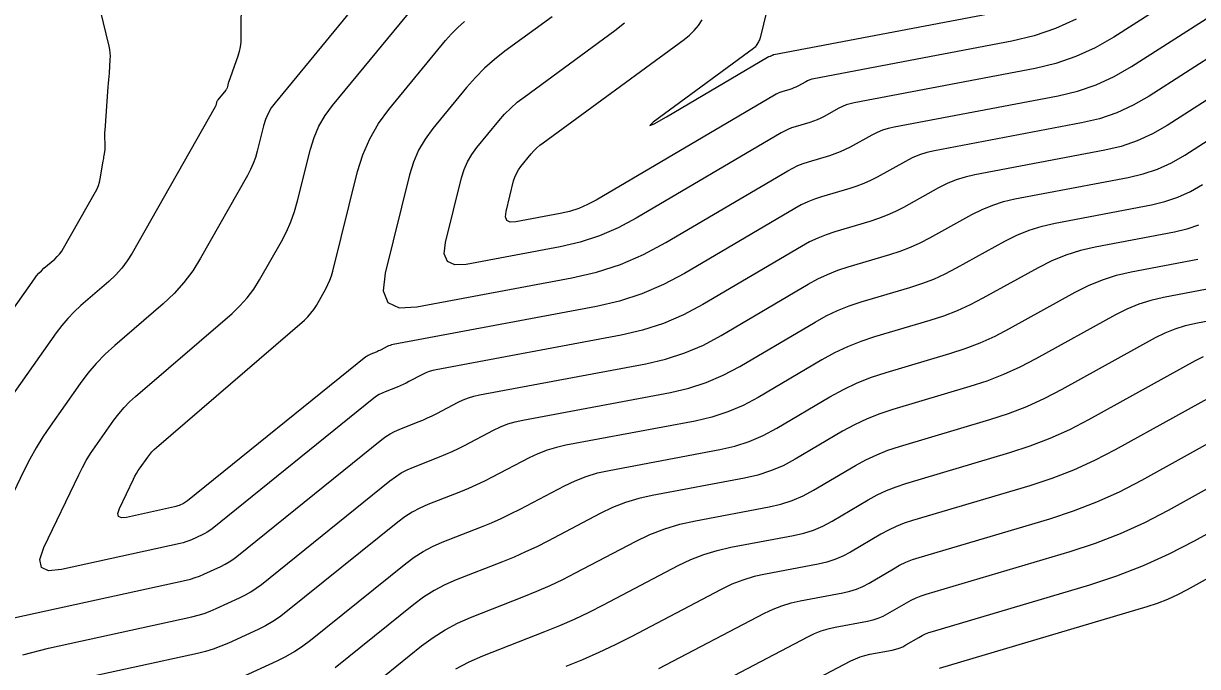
# Model space of a CAD drawing. Extents: x 1354696 to 1366163, y 660729 to 670380.
# Drawn here: x 1360451.9 to 1360523.6, y 664218.3 to 664257.6 of the extents above; entities that cross this region are included whole.
import ezdxf

# ---------------------------------------------------------------- set-up
doc = ezdxf.new("R2010")
doc.units = 0
doc.layers.add('R_Contours', color=7, linetype='Continuous')

msp = doc.modelspace()

# ---------------------------------------------------------------- linework, layer by layer
at = {"layer": 'R_Contours'}
for points in [[(1360499.015, 664265.521), (1360496.879, 664256.715), (1360496.861, 664256.653), (1360496.839, 664256.592), (1360496.812, 664256.534), (1360496.781, 664256.477), (1360496.647, 664256.254), (1360496.611, 664256.2), (1360496.571, 664256.151), (1360496.525, 664256.106), (1360496.475, 664256.065), (1360491.039, 664252.085), (1360490.354, 664251.566), (1360490.147, 664251.362), (1360490.417, 664251.472), (1360491.164, 664251.896), (1360497.336, 664255.536), (1360497.354, 664255.546), (1360497.372, 664255.554), (1360497.39, 664255.561), (1360497.409, 664255.568), (1360497.486, 664255.59), (1360497.505, 664255.597), (1360497.523, 664255.604), (1360497.541, 664255.612), (1360497.559, 664255.621), (1360497.635, 664255.663), (1360497.654, 664255.673), (1360497.674, 664255.681), (1360497.694, 664255.687), (1360497.714, 664255.692), (1360510.826, 664258.178)], [(1360524.167, 664260.401), (1360518.475, 664256.757), (1360517.343, 664256.105), (1360516.165, 664255.569), (1360514.94, 664255.15), (1360513.669, 664254.846), (1360502.623, 664252.752), (1360502.38, 664252.696), (1360502.144, 664252.622), (1360501.915, 664252.528), (1360501.693, 664252.416), (1360500.791, 664251.917), (1360500.582, 664251.808), (1360500.369, 664251.712), (1360500.15, 664251.627), (1360499.927, 664251.554), (1360499.022, 664251.286), (1360498.799, 664251.212), (1360498.582, 664251.125), (1360498.37, 664251.025), (1360498.164, 664250.912), (1360489.311, 664245.691), (1360488.209, 664245.103), (1360487.068, 664244.617), (1360485.89, 664244.233), (1360484.673, 664243.951), (1360478.937, 664242.877), (1360478.228, 664242.844), (1360477.781, 664243.056), (1360477.595, 664243.515), (1360477.671, 664244.221), (1360478.652, 664248.165), (1360478.807, 664248.667), (1360479.013, 664249.142), (1360479.272, 664249.592), (1360479.583, 664250.015), (1360480.932, 664251.656), (1360481.28, 664252.054), (1360481.651, 664252.428), (1360482.046, 664252.778), (1360482.463, 664253.103), (1360488.002, 664257.159), (1360488.593, 664257.638)], [(1360472.932, 664259.653), (1360467.26, 664252.752), (1360467.025, 664252.432), (1360466.829, 664252.092), (1360466.673, 664251.732), (1360466.556, 664251.352), (1360466.168, 664249.793), (1360466.059, 664249.408), (1360465.924, 664249.034), (1360465.764, 664248.669), (1360465.578, 664248.315), (1360462.713, 664243.26), (1360462.232, 664242.489), (1360461.69, 664241.768), (1360461.088, 664241.096), (1360460.425, 664240.475), (1360457.47, 664237.929), (1360456.887, 664237.395), (1360456.339, 664236.827), (1360455.827, 664236.228), (1360455.351, 664235.595), (1360453.52, 664233), (1360453.076, 664232.342), (1360452.662, 664231.668), (1360452.276, 664230.977), (1360451.918, 664230.269), (1360448.031, 664222.152)], [(1360525.546, 664253.802), (1360521.73, 664251.359), (1360520.835, 664250.844), (1360519.904, 664250.42), (1360518.937, 664250.089), (1360517.933, 664249.849), (1360509.985, 664248.343), (1360509.41, 664248.21), (1360508.85, 664248.033), (1360508.306, 664247.811), (1360507.779, 664247.545), (1360505.639, 664246.36), (1360505.144, 664246.103), (1360504.637, 664245.874), (1360504.118, 664245.673), (1360503.588, 664245.5), (1360501.443, 664244.863), (1360500.913, 664244.688), (1360500.397, 664244.482), (1360499.895, 664244.245), (1360499.406, 664243.976), (1360493.385, 664240.425), (1360492.2, 664239.793), (1360490.974, 664239.271), (1360489.707, 664238.858), (1360488.399, 664238.555), (1360477.104, 664236.44), (1360476.887, 664236.392), (1360476.676, 664236.327), (1360476.471, 664236.247), (1360476.27, 664236.151), (1360475.437, 664235.714), (1360475.26, 664235.624), (1360475.081, 664235.539), (1360474.9, 664235.459), (1360474.716, 664235.384), (1360473.977, 664235.093), (1360473.795, 664235.014), (1360473.622, 664234.922), (1360473.456, 664234.817), (1360473.298, 664234.699), (1360463.411, 664226.727), (1360463.268, 664226.618), (1360463.12, 664226.52), (1360462.965, 664226.43), (1360462.805, 664226.35), (1360462.151, 664226.05), (1360461.986, 664225.979), (1360461.818, 664225.918), (1360461.647, 664225.865), (1360461.473, 664225.822), (1360454.218, 664224.233), (1360453.431, 664224.16), (1360452.989, 664224.361), (1360452.895, 664224.837), (1360453.146, 664225.587), (1360455.266, 664230.012), (1360455.49, 664230.456), (1360455.732, 664230.889), (1360455.992, 664231.311), (1360456.27, 664231.723), (1360457.417, 664233.349), (1360457.715, 664233.746), (1360458.036, 664234.122), (1360458.379, 664234.477), (1360458.745, 664234.812), (1360464.63, 664239.882), (1360465.118, 664240.34), (1360465.562, 664240.835), (1360465.961, 664241.366), (1360466.316, 664241.934), (1360467.645, 664244.28), (1360467.957, 664244.875), (1360468.225, 664245.486), (1360468.452, 664246.115), (1360468.636, 664246.761), (1360469.42, 664249.911), (1360469.643, 664250.635), (1360469.941, 664251.321), (1360470.314, 664251.97), (1360470.763, 664252.58), (1360476.463, 664259.516)], [(1360465.184, 664259.369), (1360465.177, 664256.757), (1360465.164, 664256.461), (1360465.126, 664256.17), (1360465.064, 664255.883), (1360464.978, 664255.6), (1360464.415, 664253.994), (1360464.402, 664253.954), (1360464.389, 664253.914), (1360464.377, 664253.873), (1360464.367, 664253.832), (1360464.325, 664253.669), (1360464.313, 664253.629), (1360464.296, 664253.591), (1360464.275, 664253.556), (1360464.251, 664253.522), (1360463.758, 664252.923), (1360463.737, 664252.893), (1360463.718, 664252.862), (1360463.704, 664252.828), (1360463.693, 664252.793), (1360463.657, 664252.648), (1360463.646, 664252.612), (1360463.634, 664252.577), (1360463.619, 664252.543), (1360463.602, 664252.51), (1360458.529, 664243.56), (1360458.231, 664243.083), (1360457.896, 664242.637), (1360457.524, 664242.222), (1360457.114, 664241.838), (1360455.4, 664240.361), (1360454.984, 664239.98), (1360454.594, 664239.576), (1360454.23, 664239.149), (1360453.891, 664238.698), (1360450.688, 664234.16)], [(1360447.221, 664234.42), (1360452.569, 664241.999), (1360452.699, 664242.171), (1360452.839, 664242.335), (1360452.988, 664242.49), (1360453.147, 664242.635), (1360453.803, 664243.201), (1360453.96, 664243.348), (1360454.103, 664243.507), (1360454.231, 664243.677), (1360454.345, 664243.86), (1360456.301, 664247.312), (1360456.397, 664247.5), (1360456.476, 664247.693), (1360456.538, 664247.893), (1360456.582, 664248.099), (1360456.767, 664249.177), (1360456.782, 664249.265), (1360456.796, 664249.354), (1360456.81, 664249.442), (1360456.823, 664249.531), (1360456.874, 664249.885), (1360456.884, 664249.974), (1360456.891, 664250.063), (1360456.893, 664250.152), (1360456.891, 664250.241), (1360456.873, 664250.658), (1360456.87, 664250.757), (1360456.87, 664250.856), (1360456.873, 664250.955), (1360456.879, 664251.054), (1360457.077, 664253.729), (1360457.093, 664253.937), (1360457.108, 664254.145), (1360457.123, 664254.353), (1360457.139, 664254.561), (1360457.199, 664255.393), (1360457.207, 664255.601), (1360457.198, 664255.807), (1360457.173, 664256.012), (1360457.132, 664256.215), (1360456.609, 664258.387)], [(1360484.175, 664258.006), (1360481.297, 664255.899), (1360480.66, 664255.401), (1360480.058, 664254.867), (1360479.491, 664254.296), (1360478.959, 664253.688), (1360476.899, 664251.182), (1360476.424, 664250.535), (1360476.029, 664249.849), (1360475.713, 664249.122), (1360475.477, 664248.355), (1360473.978, 664242.332), (1360473.863, 664241.254), (1360474.147, 664240.553), (1360474.83, 664240.228), (1360475.913, 664240.28), (1360485.39, 664242.054), (1360486.896, 664242.403), (1360488.354, 664242.878), (1360489.765, 664243.48), (1360491.129, 664244.207), (1360498.578, 664248.6), (1360498.879, 664248.765), (1360499.187, 664248.911), (1360499.504, 664249.037), (1360499.829, 664249.145), (1360501.147, 664249.536), (1360501.473, 664249.642), (1360501.791, 664249.766), (1360502.103, 664249.907), (1360502.407, 664250.065), (1360503.721, 664250.793), (1360504.045, 664250.956), (1360504.379, 664251.092), (1360504.723, 664251.201), (1360505.077, 664251.282), (1360515.09, 664253.181), (1360516.272, 664253.463), (1360517.411, 664253.853), (1360518.507, 664254.351), (1360519.56, 664254.958), (1360524.626, 664258.201)], [(1360525.086, 664256.002), (1360520.645, 664253.158), (1360519.671, 664252.598), (1360518.658, 664252.137), (1360517.604, 664251.776), (1360516.512, 664251.515), (1360507.531, 664249.812), (1360507.066, 664249.705), (1360506.615, 664249.562), (1360506.176, 664249.384), (1360505.75, 664249.169), (1360504.023, 664248.212), (1360503.623, 664248.005), (1360503.214, 664247.82), (1360502.796, 664247.658), (1360502.367, 664247.518), (1360500.636, 664247.004), (1360500.209, 664246.863), (1360499.792, 664246.697), (1360499.387, 664246.505), (1360498.992, 664246.288), (1360492.257, 664242.316), (1360490.982, 664241.637), (1360489.664, 664241.075), (1360488.301, 664240.631), (1360486.894, 664240.304), (1360474.465, 664237.978), (1360474.371, 664237.956), (1360474.279, 664237.928), (1360474.19, 664237.894), (1360474.103, 664237.852), (1360473.741, 664237.662), (1360473.664, 664237.623), (1360473.586, 664237.586), (1360473.508, 664237.551), (1360473.428, 664237.519), (1360473.107, 664237.393), (1360473.028, 664237.358), (1360472.953, 664237.318), (1360472.881, 664237.273), (1360472.812, 664237.221), (1360461.906, 664228.427), (1360461.848, 664228.383), (1360461.788, 664228.343), (1360461.726, 664228.307), (1360461.661, 664228.275), (1360461.397, 664228.153), (1360461.33, 664228.125), (1360461.262, 664228.1), (1360461.193, 664228.079), (1360461.123, 664228.062), (1360458.19, 664227.419), (1360457.872, 664227.39), (1360457.694, 664227.471), (1360457.655, 664227.663), (1360457.757, 664227.966), (1360458.614, 664229.755), (1360458.704, 664229.934), (1360458.802, 664230.109), (1360458.907, 664230.28), (1360459.019, 664230.447), (1360459.483, 664231.104), (1360459.604, 664231.264), (1360459.733, 664231.416), (1360459.872, 664231.56), (1360460.02, 664231.695), (1360469.048, 664239.472), (1360469.26, 664239.671), (1360469.453, 664239.886), (1360469.626, 664240.117), (1360469.78, 664240.363), (1360470.357, 664241.382), (1360470.492, 664241.64), (1360470.609, 664241.906), (1360470.707, 664242.179), (1360470.787, 664242.459), (1360472.303, 664248.546), (1360472.62, 664249.578), (1360473.044, 664250.555), (1360473.576, 664251.479), (1360474.215, 664252.349), (1360477.676, 664256.56), (1360478.035, 664256.97), (1360478.418, 664257.355), (1360478.824, 664257.716)], [(1360516.179, 664257.859), (1360514.918, 664257.286), (1360513.608, 664256.837), (1360512.248, 664256.512), (1360500.168, 664254.222), (1360500.037, 664254.192), (1360499.909, 664254.151), (1360499.785, 664254.101), (1360499.664, 664254.04), (1360499.175, 664253.769), (1360499.062, 664253.71), (1360498.946, 664253.658), (1360498.827, 664253.612), (1360498.706, 664253.572), (1360498.216, 664253.427), (1360498.095, 664253.387), (1360497.977, 664253.34), (1360497.862, 664253.285), (1360497.75, 664253.224), (1360486.865, 664246.805), (1360486.344, 664246.527), (1360485.805, 664246.297), (1360485.248, 664246.116), (1360484.673, 664245.982), (1360481.962, 664245.475), (1360481.627, 664245.459), (1360481.415, 664245.559), (1360481.327, 664245.776), (1360481.363, 664246.11), (1360481.827, 664247.974), (1360481.9, 664248.211), (1360481.998, 664248.436), (1360482.12, 664248.648), (1360482.267, 664248.849), (1360482.904, 664249.624), (1360483.069, 664249.812), (1360483.245, 664249.989), (1360483.431, 664250.154), (1360483.628, 664250.308), (1360492.238, 664256.612), (1360492.559, 664256.872), (1360492.85, 664257.16), (1360493.11, 664257.475), (1360493.339, 664257.818)], [(1360449.516, 664220.887), (1360461.823, 664223.583), (1360462.101, 664223.652), (1360462.374, 664223.735), (1360462.642, 664223.833), (1360462.906, 664223.946), (1360463.948, 664224.426), (1360464.204, 664224.553), (1360464.451, 664224.696), (1360464.689, 664224.854), (1360464.917, 664225.026), (1360473.783, 664232.176), (1360474.031, 664232.361), (1360474.291, 664232.526), (1360474.563, 664232.67), (1360474.846, 664232.794), (1360476.004, 664233.249), (1360476.292, 664233.366), (1360476.576, 664233.492), (1360476.857, 664233.625), (1360477.134, 664233.765), (1360478.438, 664234.45), (1360478.752, 664234.6), (1360479.074, 664234.726), (1360479.404, 664234.827), (1360479.743, 664234.903), (1360489.903, 664236.805), (1360491.113, 664237.085), (1360492.284, 664237.467), (1360493.417, 664237.95), (1360494.512, 664238.534), (1360499.82, 664241.664), (1360500.403, 664241.985), (1360501.003, 664242.268), (1360501.618, 664242.514), (1360502.249, 664242.722), (1360504.808, 664243.482), (1360505.441, 664243.688), (1360506.06, 664243.928), (1360506.665, 664244.201), (1360507.255, 664244.508), (1360509.807, 664245.922), (1360510.437, 664246.239), (1360511.085, 664246.503), (1360511.753, 664246.714), (1360512.44, 664246.873), (1360519.354, 664248.184), (1360520.269, 664248.402), (1360521.151, 664248.704), (1360521.999, 664249.09), (1360522.814, 664249.559), (1360526.009, 664251.604)], [(1360451.864, 664219.025), (1360453.429, 664219.428), (1360462.174, 664221.344), (1360462.556, 664221.438), (1360462.93, 664221.553), (1360463.299, 664221.687), (1360463.66, 664221.842), (1360465.092, 664222.501), (1360465.444, 664222.676), (1360465.783, 664222.872), (1360466.109, 664223.089), (1360466.422, 664223.326), (1360474.269, 664229.654), (1360474.607, 664229.905), (1360474.961, 664230.13), (1360475.33, 664230.326), (1360475.716, 664230.495), (1360477.292, 664231.114), (1360477.684, 664231.274), (1360478.071, 664231.444), (1360478.453, 664231.625), (1360478.83, 664231.817), (1360480.606, 664232.749), (1360481.033, 664232.953), (1360481.471, 664233.124), (1360481.921, 664233.262), (1360482.382, 664233.366), (1360491.408, 664235.055), (1360492.518, 664235.313), (1360493.594, 664235.663), (1360494.634, 664236.107), (1360495.64, 664236.643), (1360500.234, 664239.352), (1360500.912, 664239.725), (1360501.608, 664240.053), (1360502.323, 664240.339), (1360503.056, 664240.581), (1360506.029, 664241.463), (1360506.764, 664241.703), (1360507.483, 664241.982), (1360508.185, 664242.3), (1360508.871, 664242.656), (1360511.836, 664244.298), (1360512.567, 664244.667), (1360513.321, 664244.973), (1360514.096, 664245.219), (1360514.894, 664245.403), (1360520.775, 664246.518), (1360521.601, 664246.715), (1360522.397, 664246.988), (1360523.163, 664247.336), (1360523.899, 664247.76)], [(1360523.644, 664245.272), (1360522.934, 664245.028), (1360522.197, 664244.852), (1360517.348, 664243.933), (1360516.439, 664243.723), (1360515.556, 664243.444), (1360514.698, 664243.094), (1360513.865, 664242.675), (1360510.487, 664240.804), (1360509.706, 664240.398), (1360508.905, 664240.036), (1360508.087, 664239.719), (1360507.249, 664239.445), (1360503.863, 664238.44), (1360503.027, 664238.164), (1360502.213, 664237.839), (1360501.42, 664237.464), (1360500.649, 664237.041), (1360496.768, 664234.752), (1360495.852, 664234.263), (1360494.904, 664233.859), (1360493.924, 664233.54), (1360492.912, 664233.305), (1360485.021, 664231.828), (1360484.437, 664231.697), (1360483.868, 664231.523), (1360483.313, 664231.306), (1360482.774, 664231.048), (1360480.527, 664229.869), (1360480.049, 664229.626), (1360479.566, 664229.397), (1360479.076, 664229.181), (1360478.581, 664228.979), (1360476.586, 664228.195), (1360476.098, 664227.982), (1360475.63, 664227.733), (1360475.182, 664227.45), (1360474.755, 664227.131), (1360467.927, 664221.625), (1360467.529, 664221.324), (1360467.114, 664221.048), (1360466.683, 664220.799), (1360466.236, 664220.577), (1360464.414, 664219.738), (1360463.955, 664219.541), (1360463.487, 664219.37), (1360463.01, 664219.224), (1360462.524, 664219.104), (1360454.661, 664217.382)], [(1360465.169, 664217.634), (1360467.38, 664218.652), (1360467.923, 664218.922), (1360468.446, 664219.225), (1360468.949, 664219.559), (1360469.433, 664219.925), (1360475.241, 664224.608), (1360475.758, 664224.994), (1360476.299, 664225.337), (1360476.865, 664225.638), (1360477.456, 664225.896), (1360479.869, 664226.844), (1360480.469, 664227.089), (1360481.061, 664227.35), (1360481.646, 664227.627), (1360482.223, 664227.92), (1360484.941, 664229.347), (1360485.594, 664229.66), (1360486.265, 664229.921), (1360486.954, 664230.132), (1360487.66, 664230.291), (1360494.417, 664231.556), (1360495.329, 664231.767), (1360496.213, 664232.056), (1360497.069, 664232.42), (1360497.896, 664232.861), (1360501.145, 664234.777), (1360501.969, 664235.23), (1360502.816, 664235.63), (1360503.685, 664235.977), (1360504.578, 664236.272), (1360508.47, 664237.427), (1360509.409, 664237.734), (1360510.328, 664238.09), (1360511.226, 664238.496), (1360512.103, 664238.952), (1360516.131, 664241.183), (1360516.945, 664241.593), (1360517.784, 664241.934), (1360518.647, 664242.208), (1360519.535, 664242.413), (1360523.618, 664243.187)], [(1360525.039, 664241.521), (1360521.517, 664240.853), (1360520.751, 664240.676), (1360520.006, 664240.441), (1360519.283, 664240.146), (1360518.581, 664239.792), (1360513.719, 664237.099), (1360512.747, 664236.594), (1360511.751, 664236.144), (1360510.732, 664235.749), (1360509.69, 664235.409), (1360504.982, 664234.012), (1360504.186, 664233.749), (1360503.411, 664233.439), (1360502.655, 664233.082), (1360501.921, 664232.679), (1360499.023, 664230.97), (1360498.286, 664230.577), (1360497.523, 664230.252), (1360496.735, 664229.995), (1360495.921, 664229.806), (1360490.299, 664228.754), (1360489.471, 664228.567), (1360488.663, 664228.32), (1360487.875, 664228.013), (1360487.109, 664227.646), (1360483.919, 664225.972), (1360483.242, 664225.628), (1360482.556, 664225.303), (1360481.861, 664224.996), (1360481.157, 664224.709), (1360478.326, 664223.597), (1360477.633, 664223.294), (1360476.968, 664222.941), (1360476.333, 664222.538), (1360475.727, 664222.086), (1360470.938, 664218.224)], [(1360472.443, 664216.524), (1360476.212, 664219.563), (1360476.909, 664220.083), (1360477.638, 664220.545), (1360478.4, 664220.95), (1360479.196, 664221.297), (1360482.445, 664222.574), (1360483.253, 664222.904), (1360484.05, 664223.255), (1360484.838, 664223.629), (1360485.616, 664224.023), (1360489.277, 664225.945), (1360490.156, 664226.366), (1360491.06, 664226.718), (1360491.987, 664227.002), (1360492.939, 664227.216), (1360497.426, 664228.056), (1360498.141, 664228.222), (1360498.833, 664228.448), (1360499.503, 664228.733), (1360500.151, 664229.079), (1360502.697, 664230.58), (1360503.342, 664230.935), (1360504.005, 664231.248), (1360504.687, 664231.52), (1360505.386, 664231.751), (1360510.911, 664233.391), (1360512.055, 664233.764), (1360513.174, 664234.198), (1360514.267, 664234.693), (1360515.336, 664235.247), (1360521.03, 664238.402), (1360521.62, 664238.699), (1360522.229, 664238.947), (1360522.855, 664239.145), (1360523.499, 664239.294), (1360526.46, 664239.855)], [(1360478.302, 664218.157), (1360479.106, 664218.584), (1360479.945, 664218.95), (1360483.734, 664220.439), (1360484.645, 664220.811), (1360485.545, 664221.208), (1360486.434, 664221.629), (1360487.312, 664222.075), (1360491.877, 664224.471), (1360492.65, 664224.841), (1360493.445, 664225.151), (1360494.261, 664225.4), (1360495.098, 664225.589), (1360498.93, 664226.307), (1360499.546, 664226.45), (1360500.143, 664226.644), (1360500.721, 664226.89), (1360501.279, 664227.188), (1360503.473, 664228.482), (1360504.029, 664228.787), (1360504.6, 664229.057), (1360505.188, 664229.292), (1360505.79, 664229.491), (1360512.131, 664231.373), (1360513.378, 664231.78), (1360514.597, 664232.252), (1360515.788, 664232.791), (1360516.952, 664233.395), (1360523.479, 664237.011), (1360523.958, 664237.252)], [(1360525.928, 664235.621), (1360518.568, 664231.543), (1360517.308, 664230.889), (1360516.019, 664230.306), (1360514.7, 664229.795), (1360513.352, 664229.355), (1360506.194, 664227.23), (1360505.688, 664227.063), (1360505.195, 664226.866), (1360504.715, 664226.64), (1360504.248, 664226.383), (1360502.407, 664225.297), (1360501.938, 664225.047), (1360501.453, 664224.84), (1360500.952, 664224.677), (1360500.435, 664224.557), (1360497.217, 664223.955), (1360496.514, 664223.796), (1360495.829, 664223.587), (1360495.162, 664223.327), (1360494.512, 664223.016), (1360489.009, 664220.127), (1360488.031, 664219.63), (1360487.04, 664219.161), (1360486.037, 664218.719), (1360485.022, 664218.304)], [(1360490.705, 664218.178), (1360497.148, 664221.56), (1360497.674, 664221.812), (1360498.214, 664222.022), (1360498.768, 664222.192), (1360499.336, 664222.32), (1360501.939, 664222.807), (1360502.358, 664222.904), (1360502.763, 664223.036), (1360503.155, 664223.204), (1360503.534, 664223.406), (1360505.024, 664224.284), (1360505.402, 664224.492), (1360505.79, 664224.675), (1360506.189, 664224.835), (1360506.598, 664224.97), (1360514.572, 664227.336), (1360516.023, 664227.81), (1360517.442, 664228.36), (1360518.829, 664228.987), (1360520.184, 664229.691), (1360528.378, 664234.23)], [(1360530.827, 664232.839), (1360521.8, 664227.838), (1360520.35, 664227.085), (1360518.865, 664226.414), (1360517.346, 664225.825), (1360515.793, 664225.318), (1360507.002, 664222.709), (1360506.69, 664222.606), (1360506.385, 664222.485), (1360506.089, 664222.344), (1360505.8, 664222.186), (1360504.662, 664221.515), (1360504.372, 664221.36), (1360504.073, 664221.233), (1360503.763, 664221.132), (1360503.444, 664221.058), (1360501.456, 664220.685), (1360501.021, 664220.588), (1360500.598, 664220.458), (1360500.186, 664220.297), (1360499.784, 664220.105), (1360492.401, 664216.23)], [(1360494.098, 664214.281), (1360502.42, 664218.65), (1360502.698, 664218.783), (1360502.983, 664218.894), (1360503.275, 664218.983), (1360503.575, 664219.051), (1360504.948, 664219.308), (1360505.169, 664219.359), (1360505.383, 664219.429), (1360505.59, 664219.517), (1360505.79, 664219.624), (1360506.576, 664220.087), (1360506.775, 664220.197), (1360506.98, 664220.294), (1360507.19, 664220.378), (1360507.406, 664220.449), (1360517.013, 664223.3), (1360518.669, 664223.841), (1360520.288, 664224.469), (1360521.87, 664225.184), (1360523.416, 664225.986), (1360533.276, 664231.449)], [(1360543.925, 664217.038), (1360527.704, 664224.384), (1360527.096, 664224.586), (1360526.494, 664224.637), (1360525.898, 664224.537), (1360525.309, 664224.287), (1360522.962, 664222.987), (1360522.368, 664222.679), (1360521.76, 664222.404), (1360521.138, 664222.163), (1360520.502, 664221.955), (1360507.81, 664218.188)]]:
    msp.add_lwpolyline(points, dxfattribs=at)

doc.saveas('drawing.dxf')
